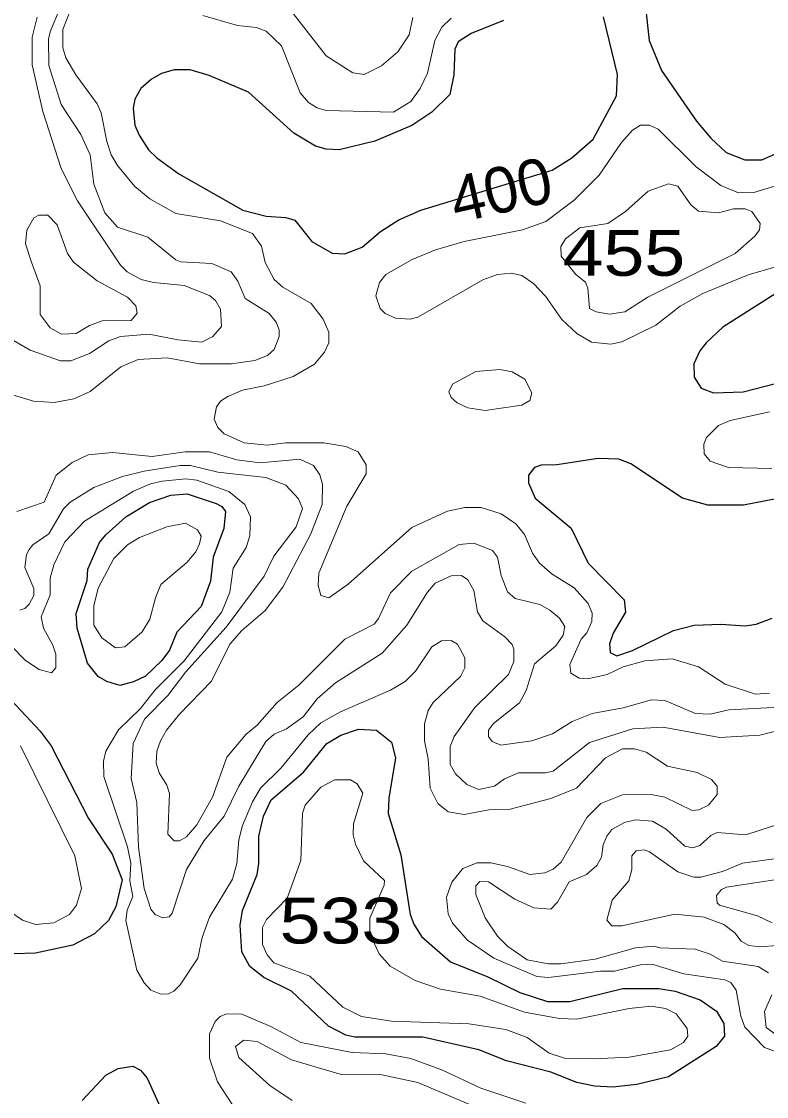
# Model space of a CAD drawing. Extents: x 577 to 602.9, y 7483.8 to 7511.6.
# Drawn here: x 600.307 to 601.607, y 7489.202 to 7491.079 of the extents above; entities that cross this region are included whole.
import ezdxf
from ezdxf.enums import TextEntityAlignment as Align

# ---------------------------------------------------------------- set-up
doc = ezdxf.new("R2010")
doc.units = 0
doc.header["$LTSCALE"] = 0.032
doc.layers.add('1', color=7, linetype='Continuous', lineweight=25)
doc.layers.add('2', color=7, linetype='Continuous', lineweight=13)
doc.layers.add('61', color=7, linetype='Continuous')

msp = doc.modelspace()

# ---------------------------------------------------------------- linework, layer by layer
at = {"layer": '1'}
for points in [[(601.3883, 7491.1733), (601.4026, 7491.0461), (601.4241, 7490.9936), (601.4853, 7490.9053), (601.51, 7490.8751), (601.537, 7490.8505), (601.5696, 7490.8378), (601.599, 7490.8378), (601.6284, 7490.8505), (601.6746, 7490.8894), (601.6976, 7490.9038), (601.7644, 7490.9252), (601.8129, 7490.9197), (601.8487, 7490.9085), (601.8654, 7490.8958), (601.8734, 7490.8727), (601.8718, 7490.8513), (601.8598, 7490.8274), (601.8193, 7490.79), (601.7628, 7490.7225), (601.7008, 7490.6596)], [(601.1482, 7491.0811), (601.0917, 7491.058), (601.0694, 7491.0437), (601.0631, 7491.031), (601.0615, 7490.9857), (601.0543, 7490.9515), (601.0233, 7490.9205), (600.9883, 7490.8974), (600.9239, 7490.8704), (600.8611, 7490.8552), (600.8388, 7490.856), (600.8198, 7490.8616), (600.7824, 7490.8839), (600.7029, 7490.9554), (600.6345, 7490.9849), (600.6011, 7490.9944), (600.5732, 7490.9944), (600.551, 7490.988), (600.5335, 7490.9785), (600.5152, 7490.9618), (600.5049, 7490.9435), (600.5017, 7490.9276), (600.5049, 7490.8982), (600.512, 7490.8807), (600.5287, 7490.8552), (600.543, 7490.8409), (600.5812, 7490.8131), (600.6933, 7490.7495), (600.7339, 7490.7392), (600.7681, 7490.7368), (600.784, 7490.732), (600.8134, 7490.6946), (600.8492, 7490.6747), (600.8714, 7490.6732), (600.9017, 7490.6851), (600.9335, 7490.7121), (600.9653, 7490.7328), (601.0042, 7490.7495), (601.2332, 7490.8195), (601.2674, 7490.8409), (601.3048, 7490.8735), (601.3454, 7490.9491), (601.347, 7490.9865), (601.3231, 7491.0874)], [(601.6412, 7490.6151), (601.5314, 7490.5451), (601.502, 7490.5181), (601.4909, 7490.5038), (601.4805, 7490.4815), (601.4813, 7490.4577), (601.4933, 7490.4386), (601.5147, 7490.4306), (601.5664, 7490.4322), (601.6253, 7490.4473)], [(601.6245, 7490.2453), (601.5672, 7490.2342), (601.5052, 7490.2342), (601.4607, 7490.2469), (601.3708, 7490.3066), (601.3493, 7490.3145), (601.3136, 7490.3161), (601.2412, 7490.305), (601.2142, 7490.3042), (601.2022, 7490.3002), (601.1919, 7490.2867), (601.1919, 7490.2732), (601.2038, 7490.2469), (601.2666, 7490.1945), (601.2961, 7490.1332), (601.3589, 7490.0688), (601.3613, 7490.0474), (601.3398, 7490.0108), (601.3334, 7489.9925), (601.3342, 7489.9774), (601.3462, 7489.971), (601.3732, 7489.9806), (601.4448, 7490.0155), (601.4813, 7490.0251), (601.5275, 7490.0267), (601.5704, 7490.0235), (601.5895, 7490.0267), (601.6173, 7490.037)], [(600.2798, 7489.9034), (600.3395, 7489.8398), (600.3586, 7489.8144), (600.4238, 7489.6871), (600.4651, 7489.6251), (600.4826, 7489.5798), (600.4715, 7489.5329), (600.4587, 7489.509), (600.4341, 7489.486), (600.3967, 7489.4661), (600.3315, 7489.4518), (600.2933, 7489.451)], [(600.4126, 7489.1949), (600.454, 7489.2387), (600.4754, 7489.2506), (600.5009, 7489.2546), (600.5144, 7489.2474), (600.5263, 7489.2339), (600.5573, 7489.1655)]]:
    msp.add_lwpolyline(points, dxfattribs=at)
for points in [[(600.4225, 7490.1229), (600.4428, 7490.169), (600.454, 7490.1825), (600.489, 7490.2143), (600.5303, 7490.239), (600.5677, 7490.2517), (600.5963, 7490.2541), (600.6464, 7490.2374), (600.6567, 7490.2318), (600.6631, 7490.2231), (600.6599, 7490.1937), (600.6416, 7490.1436), (600.6369, 7490.1014), (600.6202, 7490.0577), (600.578, 7490.0124), (600.5653, 7489.9814), (600.5518, 7489.9631), (600.5232, 7489.936), (600.5025, 7489.9257), (600.4786, 7489.9193), (600.4556, 7489.9265), (600.4405, 7489.9352), (600.4222, 7489.9583), (600.4039, 7490.0195), (600.4023, 7490.045), (600.4214, 7490.103)], [(600.957, 7489.6637), (600.9692, 7489.6235), (600.9851, 7489.5194), (600.9915, 7489.5027), (601.005, 7489.4812), (601.0559, 7489.4367), (601.1211, 7489.4104), (601.1768, 7489.3834), (601.2253, 7489.3675), (601.2643, 7489.3675), (601.3565, 7489.3905), (601.4193, 7489.3905), (601.4479, 7489.3858), (601.4917, 7489.3707), (601.5203, 7489.3508), (601.533, 7489.3293), (601.5338, 7489.307), (601.5195, 7489.2888), (601.436, 7489.2363), (601.3811, 7489.2228), (601.339, 7489.218), (601.3072, 7489.2196), (601.2762, 7489.2259), (601.2309, 7489.2442), (601.1537, 7489.2641), (601.1052, 7489.2832), (601.0074, 7489.3055), (600.8889, 7489.3055), (600.873, 7489.3086), (600.8428, 7489.3245), (600.7784, 7489.3858), (600.7299, 7489.4096), (600.7052, 7489.4287), (600.6917, 7489.4541), (600.6885, 7489.5011), (600.6925, 7489.5265), (600.718, 7489.5893), (600.7212, 7489.6084), (600.7212, 7489.6561), (600.7291, 7489.6911), (600.7426, 7489.7197), (600.7991, 7489.7682), (600.8396, 7489.8183), (600.8643, 7489.8327), (600.8953, 7489.843), (600.9263, 7489.8414), (600.9525, 7489.8207), (600.9597, 7489.7929), (600.9478, 7489.7229), (600.947, 7489.6959)]]:
    msp.add_lwpolyline(points, close=True, dxfattribs=at)
at = {"layer": '2'}
for points in [[(600.2162, 7491.1248), (600.2051, 7491.0612), (600.2043, 7490.9992), (600.2122, 7490.9713), (600.2281, 7490.9403), (600.2369, 7490.9117), (600.2369, 7490.8735), (600.2234, 7490.7924), (600.2281, 7490.7431), (600.2242, 7490.6843), (600.2154, 7490.6604), (600.19, 7490.6215), (600.1741, 7490.5833), (600.1741, 7490.5483), (600.2027, 7490.4998), (600.2393, 7490.4585), (600.2568, 7490.4433), (600.287, 7490.4282), (600.3275, 7490.4163), (600.3641, 7490.4139), (600.3983, 7490.4203), (600.4269, 7490.433)], [(600.7689, 7491.1089), (600.8388, 7491.0191), (600.885, 7490.9896), (600.9048, 7490.9865), (600.9351, 7491.0016), (600.9637, 7491.0262), (600.9836, 7491.0556), (600.9899, 7491.0859)], [(600.4269, 7490.433), (600.4802, 7490.476), (600.5104, 7490.4887), (600.5613, 7490.4919), (600.6178, 7490.4815), (600.6734, 7490.4815), (600.714, 7490.4871), (600.7363, 7490.4958), (600.7482, 7490.5062), (600.7569, 7490.5292), (600.7569, 7490.5404), (600.7514, 7490.5539), (600.7394, 7490.569), (600.6973, 7490.5952), (600.6846, 7490.6254), (600.6726, 7490.6421), (600.6392, 7490.6565), (600.5852, 7490.6596), (600.5764, 7490.6628), (600.5271, 7490.7026), (600.4746, 7490.7201), (600.4524, 7490.7447), (600.4333, 7490.7948), (600.4269, 7490.8465), (600.4102, 7490.8815), (600.376, 7490.934), (600.3546, 7491.0024), (600.3538, 7491.0485), (600.357, 7491.0612), (600.3737, 7491.1018)], [(600.3919, 7491.0978), (600.3792, 7491.0652), (600.3792, 7491.0334), (600.384, 7491.0159), (600.4015, 7490.9857), (600.4389, 7490.9356), (600.446, 7490.9197), (600.4556, 7490.8696), (600.4635, 7490.8465), (600.4746, 7490.8274), (600.5049, 7490.7908), (600.5311, 7490.7694), (600.5764, 7490.7439), (600.6544, 7490.7312), (600.71, 7490.7089), (600.7259, 7490.6867), (600.7323, 7490.658), (600.7482, 7490.6286), (600.7633, 7490.6151), (600.8126, 7490.5865), (600.8333, 7490.5594), (600.8436, 7490.5364), (600.8436, 7490.5181), (600.8357, 7490.5014), (600.8182, 7490.4807), (600.7808, 7490.4593), (600.7307, 7490.4426), (600.6925, 7490.4354), (600.6671, 7490.4243), (600.6544, 7490.4163), (600.6472, 7490.406), (600.6432, 7490.3845), (600.6496, 7490.3702), (600.6607, 7490.3591), (600.6957, 7490.3432), (600.7355, 7490.3392), (600.7681, 7490.3432), (600.8349, 7490.3432), (600.873, 7490.3368), (600.8945, 7490.3273), (600.9088, 7490.305), (600.9088, 7490.2891), (600.8746, 7490.2326), (600.8261, 7490.1157), (600.8245, 7490.0943), (600.8293, 7490.0768), (600.8436, 7490.0728), (600.877, 7490.0967), (600.9883, 7490.1953), (601.0504, 7490.2239), (601.0806, 7490.2302), (601.1092, 7490.2302), (601.1442, 7490.2191)], [(601.0567, 7491.0851), (601.0408, 7491.0692), (601.0281, 7491.0461), (601.0154, 7490.9888), (601.0026, 7490.9618), (600.9867, 7490.9395), (600.9565, 7490.9205), (600.8388, 7490.9236), (600.8229, 7490.9284), (600.8078, 7490.9379), (600.7935, 7490.9546), (600.7609, 7491.0365), (600.7339, 7491.062), (600.7172, 7491.0684), (600.6838, 7491.0723), (600.6233, 7491.0898)], [(600.3339, 7491.0866), (600.3252, 7491.0517), (600.3252, 7491.0032), (600.3442, 7490.922), (600.376, 7490.8226), (600.4047, 7490.7662), (600.4794, 7490.6533), (600.4913, 7490.6421), (600.516, 7490.6286), (600.5375, 7490.6231), (600.5907, 7490.6183), (600.6353, 7490.6008), (600.6456, 7490.592), (600.6544, 7490.5769), (600.6559, 7490.5467), (600.6408, 7490.5292), (600.6218, 7490.5189), (600.5796, 7490.5229), (600.5295, 7490.5332), (600.4794, 7490.5292), (600.4595, 7490.5213), (600.4253, 7490.499), (600.3927, 7490.4863), (600.3752, 7490.4863), (600.322, 7490.5054), (600.2926, 7490.5221)], [(601.6269, 7490.7932), (601.5855, 7490.7805), (601.5585, 7490.7797), (601.5275, 7490.7924), (601.4845, 7490.825), (601.4185, 7490.891), (601.4034, 7490.8982), (601.3875, 7490.8982), (601.3732, 7490.8894), (601.3541, 7490.868), (601.3151, 7490.8107), (601.2714, 7490.767), (601.2221, 7490.7296), (601.1816, 7490.7153), (601.0798, 7490.6946), (601.0297, 7490.6803), (600.9891, 7490.6636), (600.943, 7490.6374), (600.9319, 7490.6231), (600.9255, 7490.6), (600.9327, 7490.5777), (600.9414, 7490.569), (600.9597, 7490.561), (600.9851, 7490.5594), (600.9987, 7490.5626), (601.1124, 7490.6278), (601.1378, 7490.6374), (601.1625, 7490.6398), (601.18, 7490.6358), (601.2006, 7490.6215), (601.2213, 7490.5992), (601.2499, 7490.5586), (601.2762, 7490.534), (601.3016, 7490.5189), (601.3358, 7490.5157), (601.3549, 7490.5197), (601.4143, 7490.5488), (601.4567, 7490.5817), (601.4964, 7490.604), (601.5752, 7490.6366), (601.6237, 7490.6509)], [(601.6165, 7490.2986), (601.541, 7490.3002), (601.5092, 7490.3113), (601.4988, 7490.3241), (601.498, 7490.3408), (601.5028, 7490.3527), (601.5235, 7490.3734), (601.5442, 7490.3821), (601.6125, 7490.3972)], [(600.2989, 7490.2231), (600.3466, 7490.2398), (600.3673, 7490.2867), (600.3951, 7490.309), (600.423, 7490.3225), (600.4659, 7490.3265), (600.5351, 7490.3193), (600.5923, 7490.3273), (600.6353, 7490.3273), (600.683, 7490.3137), (600.7235, 7490.3082), (600.7927, 7490.3145), (600.8166, 7490.3034), (600.8277, 7490.2875), (600.8325, 7490.2708), (600.8317, 7490.2358), (600.8118, 7490.1841), (600.7633, 7490.0911), (600.7323, 7490.0505), (600.6917, 7490.0155), (600.6703, 7489.9917), (600.6385, 7489.9273), (600.5828, 7489.8692), (600.5597, 7489.8414), (600.5494, 7489.8231), (600.543, 7489.8048), (600.5422, 7489.7841), (600.547, 7489.7667), (600.5605, 7489.7452), (600.5653, 7489.7309), (600.5621, 7489.6601), (600.5732, 7489.6482), (600.5828, 7489.6482), (600.5947, 7489.6553), (600.613, 7489.676), (600.64, 7489.7245), (600.6655, 7489.7945), (600.6989, 7489.8342), (600.718, 7489.8501), (600.753, 7489.8899), (600.7911, 7489.9201), (600.8714, 7490.0004), (600.9223, 7490.0267), (600.9303, 7490.0362), (600.951, 7490.0815), (600.9883, 7490.1189), (601.071, 7490.1658), (601.0965, 7490.1682), (601.1291, 7490.1555), (601.1378, 7490.1436), (601.1442, 7490.1118)], [(600.5939, 7489.9432), (600.6639, 7490.0211), (600.7307, 7490.1102), (600.7474, 7490.1452), (600.7864, 7490.1968), (600.7975, 7490.2287), (600.7903, 7490.2453), (600.7681, 7490.2692), (600.7331, 7490.2827), (600.6496, 7490.2923), (600.6019, 7490.3034), (600.5836, 7490.3034), (600.5208, 7490.2939), (600.4834, 7490.2843), (600.4333, 7490.2652), (600.3919, 7490.2398), (600.38, 7490.2279), (600.3546, 7490.1841), (600.3267, 7490.165), (600.3204, 7490.1571), (600.3156, 7490.1483), (600.3124, 7490.1253), (600.3283, 7490.0887), (600.3283, 7490.0768), (600.3204, 7490.0617), (600.3124, 7490.0537), (600.3037, 7490.0513)], [(600.2623, 7490.0155), (600.314, 7489.9631), (600.3379, 7489.9472), (600.3593, 7489.9416), (600.3665, 7489.9503), (600.3665, 7489.9742), (600.3617, 7489.9901), (600.345, 7490.0195), (600.3411, 7490.0394), (600.357, 7490.0776), (600.357, 7490.107), (600.3633, 7490.13), (600.3824, 7490.1706), (600.4166, 7490.2064), (600.5025, 7490.2589), (600.5319, 7490.2716), (600.5526, 7490.2764), (600.5939, 7490.2803), (600.613, 7490.278), (600.6687, 7490.2581), (600.6965, 7490.2358), (600.7068, 7490.2143), (600.7052, 7490.1809), (600.6989, 7490.1603), (600.6766, 7490.1245), (600.6703, 7490.0823), (600.6567, 7490.0481), (600.5907, 7489.9623), (600.5399, 7489.9122), (600.5144, 7489.8796), (600.4762, 7489.8422), (600.454, 7489.8048), (600.45, 7489.7873), (600.4508, 7489.7603), (600.4921, 7489.6378), (600.4977, 7489.6092), (600.4961, 7489.5782), (600.5009, 7489.5512), (600.4913, 7489.5273), (600.489, 7489.509), (600.508, 7489.4223), (600.5208, 7489.4001), (600.5327, 7489.3874), (600.5502, 7489.3802), (600.5637, 7489.381), (600.5725, 7489.3858), (600.5836, 7489.3969), (600.6146, 7489.443), (600.6225, 7489.4796), (600.6353, 7489.5146), (600.675, 7489.5814), (600.683, 7489.6084), (600.6862, 7489.6498), (600.6925, 7489.6752), (600.71, 7489.7166), (600.7243, 7489.7404), (600.7601, 7489.7754), (600.807, 7489.8334), (600.8293, 7489.8541), (600.8635, 7489.8732), (600.951, 7489.9114), (600.9764, 7489.9265), (600.9947, 7489.9448), (601.0233, 7489.9869), (601.04, 7489.9973), (601.0567, 7489.998), (601.0678, 7489.9917), (601.0806, 7489.9678), (601.0806, 7489.9503), (601.0734, 7489.9352), (601.0257, 7489.8899), (601.017, 7489.8756), (601.0106, 7489.8525), (601.0106, 7489.8231), (601.017, 7489.7913), (601.0201, 7489.7404), (601.0337, 7489.7134), (601.0519, 7489.6991), (601.0798, 7489.6943), (601.1227, 7489.7022), (601.1577, 7489.703), (601.2309, 7489.7221), (601.2754, 7489.7404), (601.3263, 7489.7929)], [(601.1442, 7490.2191), (601.1696, 7490.2016), (601.1847, 7490.1833), (601.1991, 7490.1507), (601.211, 7490.1332), (601.2332, 7490.1141), (601.2714, 7490.0903), (601.2961, 7490.0625), (601.3032, 7490.0458), (601.3024, 7490.0314), (601.2937, 7490.0116), (601.2841, 7490.0004), (601.2643, 7489.9559), (601.2658, 7489.9408), (601.2802, 7489.9321), (601.2953, 7489.9313), (601.3295, 7489.9384), (601.3573, 7489.9519), (601.3947, 7489.9623), (601.4424, 7489.9662), (601.4885, 7489.9519), (601.5354, 7489.9217), (601.5879, 7489.9042), (601.6125, 7489.9058)], [(601.6515, 7489.847), (601.5958, 7489.8327), (601.5259, 7489.8287), (601.4265, 7489.847), (601.374, 7489.8438), (601.2984, 7489.8199), (601.2348, 7489.7698), (601.2213, 7489.7667), (601.1744, 7489.7667), (601.1498, 7489.7563), (601.1323, 7489.7436), (601.1052, 7489.738), (601.0845, 7489.7468), (601.0647, 7489.7651), (601.0551, 7489.7818), (601.0551, 7489.8128), (601.0623, 7489.8303), (601.0981, 7489.8812), (601.1569, 7489.9384), (601.1664, 7489.9615), (601.1664, 7489.9829), (601.1633, 7489.9909), (601.1505, 7490.0044), (601.1124, 7490.0322), (601.1028, 7490.0481), (601.0965, 7490.0855), (601.0861, 7490.1038), (601.075, 7490.1118), (601.0567, 7490.111), (601.0289, 7490.0982), (601.0154, 7490.0823), (600.9796, 7490.0251), (600.9366, 7489.9758), (600.8547, 7489.9241), (600.8229, 7489.8963), (600.7983, 7489.8645), (600.7697, 7489.8438), (600.7482, 7489.8342), (600.7331, 7489.8215), (600.6862, 7489.7436), (600.6607, 7489.6911), (600.6257, 7489.649), (600.5947, 7489.5981), (600.5701, 7489.5217), (600.5645, 7489.5154), (600.5534, 7489.5138), (600.5399, 7489.5194), (600.5327, 7489.5289), (600.5208, 7489.5647), (600.5112, 7489.637), (600.508, 7489.715), (600.4985, 7489.7571), (600.5017, 7489.8183), (600.5216, 7489.8605), (600.5621, 7489.9018), (600.5939, 7489.9432)], [(601.1442, 7490.1118), (601.1553, 7490.0831), (601.1688, 7490.0712), (601.2118, 7490.0609), (601.2293, 7490.0513), (601.246, 7490.037), (601.2555, 7490.0227), (601.2523, 7490.0076), (601.2396, 7489.9885), (601.2022, 7489.9575), (601.1879, 7489.9106), (601.176, 7489.8891), (601.1307, 7489.8533), (601.1219, 7489.8414), (601.1219, 7489.8303), (601.1283, 7489.8215), (601.1434, 7489.8152), (601.1975, 7489.8231), (601.234, 7489.835), (601.2682, 7489.8565), (601.3032, 7489.8708), (601.3573, 7489.8804), (601.4066, 7489.8947), (601.4297, 7489.8931), (601.4837, 7489.8708), (601.5092, 7489.8692), (601.5418, 7489.8772), (601.6634, 7489.8835)], [(600.2846, 7489.5257), (600.3085, 7489.5098), (600.3315, 7489.5019), (600.3633, 7489.505), (600.3904, 7489.5194), (600.4031, 7489.5361), (600.4118, 7489.5647), (600.3999, 7489.6219), (600.3053, 7489.8144)], [(601.3263, 7489.7929), (601.3557, 7489.8088), (601.3772, 7489.8088), (601.3971, 7489.8032), (601.4344, 7489.7786), (601.4861, 7489.7674), (601.5116, 7489.7555), (601.5211, 7489.7436), (601.5211, 7489.7293), (601.506, 7489.7102), (601.4893, 7489.7022), (601.4774, 7489.7014), (601.4297, 7489.7245), (601.4058, 7489.7293), (601.3557, 7489.7285), (601.3183, 7489.7134), (601.2937, 7489.6887), (601.2491, 7489.6108), (601.2348, 7489.5989), (601.2205, 7489.5925), (601.1943, 7489.5893), (601.1553, 7489.6036), (601.1259, 7489.61), (601.102, 7489.61), (601.0774, 7489.5997), (601.0583, 7489.5758), (601.0488, 7489.5496), (601.0519, 7489.5209), (601.0591, 7489.5042), (601.0853, 7489.4748), (601.1315, 7489.443), (601.2062, 7489.4112), (601.2269, 7489.4096), (601.3175, 7489.4208), (601.3422, 7489.4208), (601.3875, 7489.4319), (601.4074, 7489.4327), (601.463, 7489.416), (601.5346, 7489.4056), (601.545, 7489.4009), (601.5545, 7489.3874), (601.5624, 7489.342), (601.5696, 7489.3229), (601.6038, 7489.2872), (601.6308, 7489.2776)], [(601.1897, 7489.4406), (601.1561, 7489.4637), (601.1378, 7489.482), (601.1164, 7489.5138), (601.0997, 7489.5543), (601.0997, 7489.5695), (601.1068, 7489.5774), (601.1219, 7489.5766), (601.168, 7489.5464), (601.2014, 7489.5313), (601.2309, 7489.5289), (601.2428, 7489.5408), (601.2627, 7489.5766), (601.2929, 7489.5893), (601.3112, 7489.6052), (601.3191, 7489.6195), (601.3223, 7489.641), (601.3287, 7489.6561), (601.3374, 7489.6681), (601.3597, 7489.68), (601.3788, 7489.6848), (601.4082, 7489.6824), (601.432, 7489.6688), (601.4646, 7489.6386), (601.479, 7489.6362), (601.4909, 7489.6402), (601.51, 7489.6577), (601.5211, 7489.6625), (601.5712, 7489.6585), (601.6396, 7489.6808)], [(601.6292, 7489.618), (601.5656, 7489.6092), (601.5306, 7489.5949), (601.4925, 7489.5846), (601.4805, 7489.5846), (601.4527, 7489.5941), (601.4034, 7489.6291), (601.3939, 7489.6323), (601.3796, 7489.6307), (601.3724, 7489.6219), (601.3724, 7489.5981), (601.3668, 7489.5782), (601.3382, 7489.5448), (601.3287, 7489.5098), (601.3374, 7489.4995), (601.3549, 7489.4995), (601.4471, 7489.5201), (601.4988, 7489.5146), (601.533, 7489.5019), (601.5521, 7489.4875), (601.5632, 7489.4732), (601.5768, 7489.4653), (601.5966, 7489.4629), (601.6261, 7489.4653)], [(601.6746, 7489.5885), (601.5378, 7489.5671), (601.529, 7489.5631), (601.5203, 7489.5528), (601.5211, 7489.54), (601.5251, 7489.5361), (601.5919, 7489.517), (601.6173, 7489.505)], [(601.611, 7489.4176), (601.5927, 7489.4287), (601.5306, 7489.4382), (601.5092, 7489.4502), (601.4829, 7489.4589), (601.4209, 7489.4613), (601.4106, 7489.4645), (601.3788, 7489.4613), (601.308, 7489.4414), (601.2484, 7489.4335), (601.2269, 7489.4335), (601.1897, 7489.4406)], [(601.63, 7489.3055), (601.607, 7489.3222), (601.6038, 7489.35), (601.6165, 7489.3794)], [(601.1871, 7489.1902), (601.1084, 7489.2164), (601.0416, 7489.2474), (600.9867, 7489.2681), (600.943, 7489.276), (600.8842, 7489.2784), (600.7943, 7489.2959), (600.7418, 7489.3237), (600.6917, 7489.3452), (600.6647, 7489.346), (600.6536, 7489.3412), (600.6448, 7489.3325), (600.6353, 7489.311), (600.6353, 7489.2689), (600.6488, 7489.2275), (600.6989, 7489.1504)], [(600.7792, 7489.1949), (600.7402, 7489.2212), (600.6862, 7489.2697), (600.6806, 7489.2888), (600.6949, 7489.2999), (600.718, 7489.2975), (600.7784, 7489.2657), (600.8651, 7489.2402), (600.9358, 7489.2395), (600.9987, 7489.2259), (601.0989, 7489.1838)]]:
    msp.add_lwpolyline(points, dxfattribs=at)
for points in [[(601.5529, 7490.6739), (601.5871, 7490.7042), (601.595, 7490.7153), (601.5966, 7490.7264), (601.5815, 7490.7471), (601.5704, 7490.7519), (601.5497, 7490.7519), (601.5235, 7490.7447), (601.4885, 7490.7479), (601.475, 7490.759), (601.4527, 7490.7916), (601.436, 7490.7956), (601.401, 7490.7829), (601.3613, 7490.7471), (601.3303, 7490.7264), (601.2817, 7490.7185), (601.2563, 7490.6994), (601.2484, 7490.6859), (601.2491, 7490.6692), (601.2746, 7490.6374), (601.2913, 7490.6239), (601.2953, 7490.6135), (601.2984, 7490.578), (601.3099, 7490.5719), (601.3334, 7490.5682), (601.3601, 7490.5722), (601.4002, 7490.5976)], [(600.3244, 7490.6588), (600.3395, 7490.6175), (600.3395, 7490.5674), (600.357, 7490.5443), (600.3768, 7490.5332), (600.4023, 7490.534), (600.4253, 7490.5483), (600.4476, 7490.5563), (600.4985, 7490.5571), (600.5088, 7490.5698), (600.5065, 7490.5825), (600.4921, 7490.5976), (600.4389, 7490.6262), (600.3975, 7490.6588), (600.3872, 7490.6739), (600.3689, 7490.724), (600.353, 7490.7407), (600.3371, 7490.7407), (600.3283, 7490.736), (600.3164, 7490.7145), (600.314, 7490.6906)], [(601.0997, 7490.468), (601.1418, 7490.4712), (601.1633, 7490.4672), (601.1855, 7490.4545), (601.1975, 7490.4306), (601.1943, 7490.4171), (601.18, 7490.4092), (601.1164, 7490.3996), (601.0861, 7490.4044), (601.0671, 7490.4131), (601.0567, 7490.4227), (601.0527, 7490.4322), (601.0591, 7490.4457)], [(600.5406, 7490.0728), (600.5311, 7490.0354), (600.5176, 7490.0132), (600.4874, 7489.9869), (600.4707, 7489.9853), (600.4468, 7490.0028), (600.4333, 7490.0251), (600.4333, 7490.0585), (600.4405, 7490.0895), (600.4683, 7490.1412), (600.4921, 7490.165), (600.5128, 7490.1778), (600.5605, 7490.1968), (600.5931, 7490.2032), (600.6138, 7490.1913), (600.6202, 7490.1801), (600.6178, 7490.1666), (600.6114, 7490.1531), (600.5955, 7490.134), (600.5502, 7490.0959)], [(600.9406, 7489.579), (600.9398, 7489.571), (600.9152, 7489.513), (600.9152, 7489.486), (600.9311, 7489.451), (600.9502, 7489.4295), (600.9939, 7489.4041), (601.0384, 7489.3889), (601.1076, 7489.377), (601.1847, 7489.3492), (601.246, 7489.3381), (601.2762, 7489.3365), (601.3676, 7489.3555), (601.4058, 7489.3595), (601.4312, 7489.3555), (601.4495, 7489.346), (601.4686, 7489.3206), (601.4702, 7489.307), (601.4623, 7489.2959), (601.44, 7489.2832), (601.3676, 7489.2705), (601.3056, 7489.2673), (601.2547, 7489.2689), (601.2277, 7489.2776), (601.1895, 7489.3047), (601.1521, 7489.319), (601.0877, 7489.3285), (600.9525, 7489.3333), (600.9001, 7489.3412), (600.8675, 7489.3579), (600.8102, 7489.412), (600.7474, 7489.4351), (600.7355, 7489.4494), (600.7275, 7489.4669), (600.7275, 7489.4971), (600.7347, 7489.5106), (600.7705, 7489.548), (600.7943, 7489.614), (600.7975, 7489.6967), (600.8023, 7489.7102), (600.8293, 7489.742), (600.8539, 7489.7547), (600.881, 7489.7547), (600.8929, 7489.7476), (600.9025, 7489.7317), (600.8865, 7489.6776), (600.8858, 7489.6585), (600.8897, 7489.6426), (600.904, 7489.6132)]]:
    msp.add_lwpolyline(points, close=True, dxfattribs=at)

# ---------------------------------------------------------------- texts
at = {"layer": '61'}
msp.add_text('400', height=0.08, rotation=12.724, dxfattribs=at).set_placement((601.1526, 7490.7462), align=Align.CENTER)
at = {"layer": '61', "width": 1.2}
for s, p in [('455', (601.3584, 7490.635)), ('533', (600.8645, 7489.4689))]:
    msp.add_text(s, height=0.08, dxfattribs=at).set_placement(p, align=Align.CENTER)

doc.saveas('drawing.dxf')
